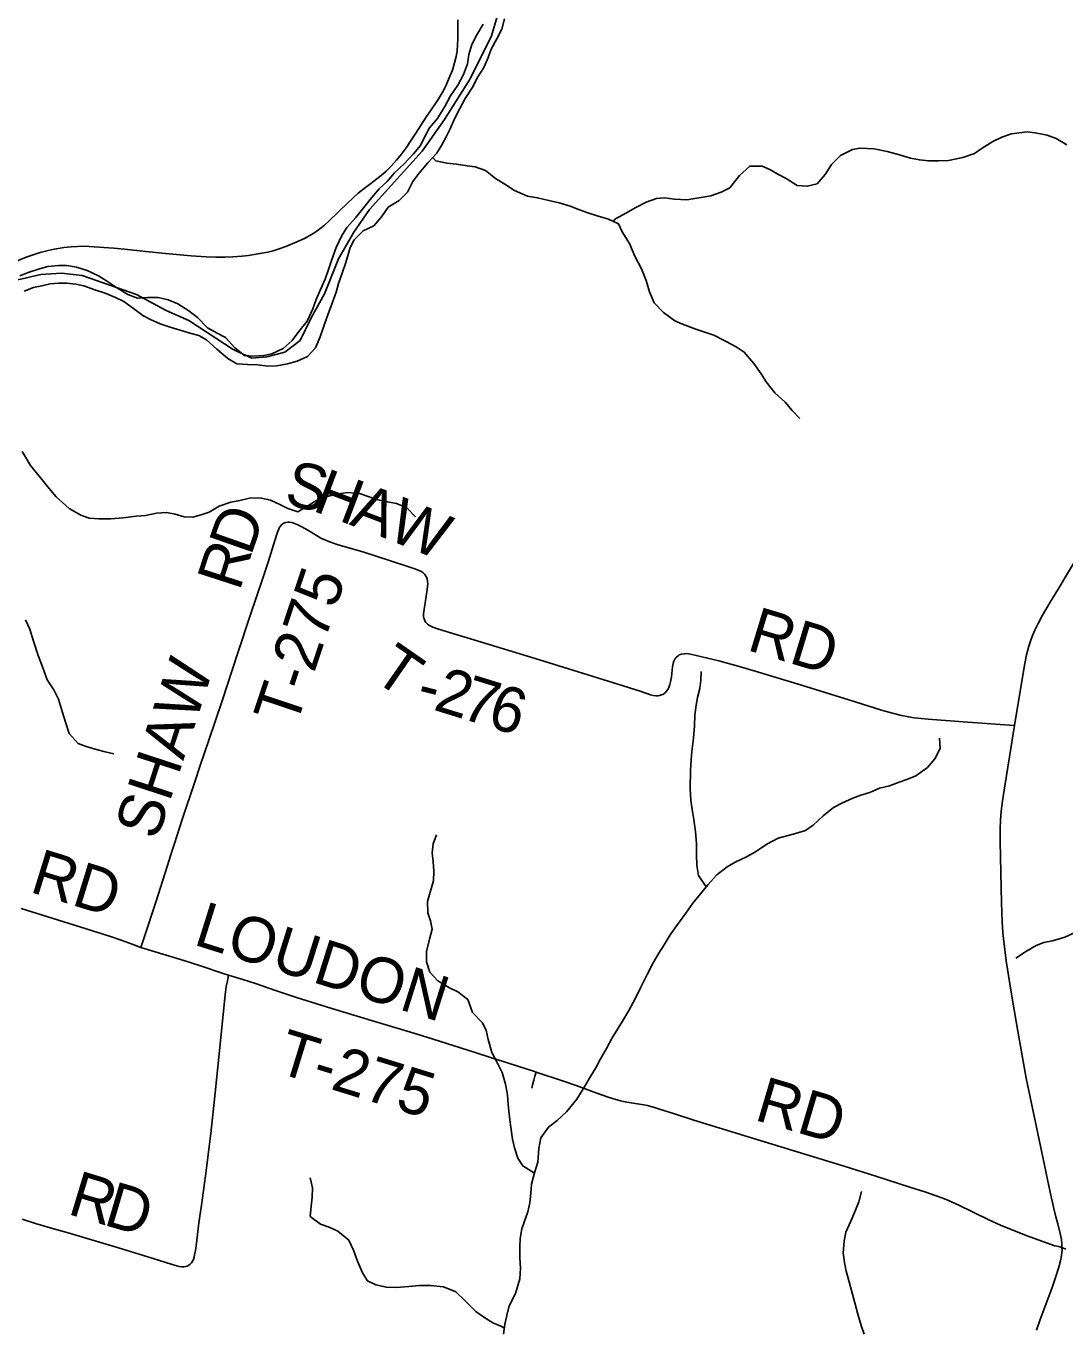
# Model space of a CAD drawing. Extents: x 1451455 to 1749751, y 218250 to 574981.
# Drawn here: x 1557069 to 1563948, y 300852 to 309481 of the extents above; entities that cross this region are included whole.
import ezdxf

# ---------------------------------------------------------------- set-up
doc = ezdxf.new("R2010")
doc.units = 0
for name, color, linetype in [('GM_X_County_Road', 7, 'Continuous'), ('GM_X_Major_River', 7, 'Continuous'), ('GM_X_Minor_River', 7, 'Continuous'), ('GM_X_State_Route', 7, 'Continuous'), ('GM_X_Township', 7, 'Continuous'), ('GM_X_Township_Road', 7, 'Continuous'), ('GM_X_Township_Road_Text', 7, 'Continuous')]:
    doc.layers.add(name, color=color, linetype=linetype)

msp = doc.modelspace()

# ---------------------------------------------------------------- linework, layer by layer
at = {"layer": 'GM_X_County_Road'}
for points in [[(1563614.6, 304851.9), (1563666.2, 305172.7), (1563681.9, 305263), (1563693.9, 305320.7), (1563708.5, 305377.6), (1563721.3, 305418), (1563732.8, 305448.4), (1563748.3, 305484.4), (1563769.9, 305528.3), (1563799.6, 305582.9), (1563849.3, 305667.7), (1563902.5, 305754.2), (1563965.8, 305857.8), (1564063.9, 306024.7), (1564128.7, 306138.7), (1564269.4, 306386.8), (1564380.6, 306583.9), (1564425.4, 306659.4), (1564467.9, 306722.5)], [(1563928.4, 301398.8), (1563928.3, 301414.9), (1563924.6, 301451.3), (1563916.9, 301490.1), (1563900.9, 301554), (1563888.7, 301601.7), (1563875.5, 301655.8), (1563850.7, 301764.4), (1563795.3, 302027.6), (1563691.5, 302518.6), (1563659.6, 302692.7), (1563637.1, 302828.6), (1563600.6, 303035.5), (1563582, 303142), (1563559.2, 303294.3), (1563544.7, 303404.8), (1563536.7, 303479.6), (1563532.2, 303554.8), (1563527.1, 303679.2), (1563518.7, 304082.6), (1563518.9, 304167.7), (1563521.2, 304226.5), (1563525.9, 304285.2), (1563533.9, 304353.4), (1563549.2, 304453.8), (1563581.3, 304644.7), (1563614.6, 304851.9)], [(1563758.7, 300850.9), (1563783.3, 300922), (1563862.5, 301133.9), (1563885.1, 301199.1), (1563907.3, 301268), (1563918.2, 301309.5), (1563924.9, 301345.4), (1563928.5, 301381.7), (1563928.4, 301398.8)]]:
    msp.add_lwpolyline(points, dxfattribs=at)
at = {"layer": 'GM_X_Major_River'}
for points in [[(1557780.9, 307612.7), (1557842, 307565.8), (1557893.5, 307538.9), (1557956.9, 307509.9), (1558022.5, 307488.9), (1558090, 307469.9), (1558161.5, 307446.8), (1558213.2, 307434), (1558264.7, 307405.1), (1558331.6, 307344.1), (1558404.5, 307280.9), (1558463.8, 307246), (1558535.6, 307240.8), (1558603.4, 307239.8), (1558667.2, 307230.8), (1558729.1, 307233.9), (1558801.1, 307246.8), (1558863.2, 307263.8), (1558931.6, 307294.8), (1558986.3, 307352), (1559017.4, 307425.6), (1559042.5, 307501.3), (1559067.5, 307571), (1559096.6, 307648.6), (1559121.7, 307720.3), (1559138.5, 307778.1), (1559163.6, 307851.8), (1559184.4, 307909.5), (1559199.2, 307961.3), (1559216, 308015.1), (1559242.7, 308066.7), (1559301.5, 308125.9), (1559371.8, 308158.8), (1559422.6, 308218.1), (1559467.5, 308283.5), (1559540, 308326.4), (1559594.8, 308381.6), (1559629.8, 308453.2), (1559670.5, 308506.6), (1559729.4, 308575.7), (1559786.3, 308638.9), (1559819, 308690.5), (1559847.7, 308744.1), (1559876.6, 308801.7), (1559905.5, 308867.3), (1559940.5, 308936.8), (1559977.4, 309002.3), (1560022.4, 309071.7), (1560059.4, 309145.2), (1560100.3, 309206.6), (1560125.1, 309262.3), (1560150.1, 309332), (1560187, 309397.5), (1560219.9, 309461), (1560236.9, 309528.8)], [(1560096.6, 309493), (1560053.7, 309423.6), (1560020.8, 309360), (1560001.8, 309292.2), (1559992.9, 309232.3), (1559965.8, 309160.7), (1559928.8, 309089.2), (1559879.9, 309019.8), (1559845, 308954.3), (1559793.8, 308869), (1559740.9, 308807.8), (1559706, 308742.3), (1559681.3, 308690.6), (1559634.5, 308635.2), (1559571.7, 308570.1), (1559508.9, 308509.1), (1559460.1, 308451.8), (1559407.5, 308404.5), (1559346.5, 308333.4), (1559305.8, 308280), (1559252.9, 308214.7), (1559192, 308147.6), (1559157.2, 308090.1), (1559122.2, 308016.5), (1559090.9, 307929), (1559074.2, 307877.2), (1559049.1, 307805.5), (1559018.1, 307737.9), (1558989.2, 307672.3), (1558968.3, 307610.5), (1558931.1, 307529), (1558874.2, 307459.8), (1558831.4, 307400.5), (1558770.7, 307347.3), (1558696.3, 307312.5), (1558644.3, 307301.2), (1558578.3, 307296.2), (1558514.6, 307301.2), (1558451.5, 307352.2), (1558390.7, 307421.2), (1558335.2, 307450.1), (1558269.9, 307485.1), (1558205.1, 307552.2), (1558145.9, 307597.1), (1558074.7, 307642.3), (1558009.3, 307669.3), (1557943.6, 307684.3), (1557875.8, 307685.3), (1557807.8, 307680.4), (1557742.4, 307705.4), (1557667.2, 307750.6), (1557602, 307795.6), (1557548.7, 307828.5), (1557473.4, 307863.7), (1557403.8, 307884.7)], [(1557403.8, 307884.7), (1557338.1, 307895.8), (1557284.3, 307896.6), (1557212.3, 307889.7), (1557158.2, 307874.5), (1557084, 307849.6), (1557027.8, 307828.4)], [(1557056.2, 307725.9), (1557118.4, 307751), (1557174.5, 307762.1), (1557228.5, 307775.3), (1557286.5, 307780.4), (1557338.4, 307779.6), (1557398.1, 307772.7), (1557451.9, 307761.9), (1557525.3, 307736.8), (1557592.8, 307713.7), (1557662.2, 307684.6), (1557715.7, 307657.8), (1557780.9, 307612.7)]]:
    msp.add_lwpolyline(points, dxfattribs=at)
at = {"layer": 'GM_X_Minor_River'}
for points in [[(1560957.6, 308188.4), (1560971.4, 308206.6), (1561040, 308243.6), (1561106.5, 308280.6), (1561175.1, 308315.5), (1561243.4, 308340.5), (1561295.5, 308345.7), (1561363.3, 308336.6), (1561445.1, 308331.3), (1561537.3, 308345.9), (1561603.5, 308358.8), (1561671.8, 308381.8), (1561728.2, 308410.9), (1561793.5, 308492), (1561860.5, 308555), (1561942.5, 308553.8), (1561994.1, 308532.9), (1562047.5, 308502), (1562101, 308473.2), (1562174.2, 308426), (1562242, 308420.9), (1562306.3, 308437.9), (1562359.3, 308499.1), (1562402.3, 308564.5), (1562461.2, 308623.7), (1562541.9, 308664.5), (1562592, 308673.7), (1562683.8, 308668.2), (1562771.5, 308650.8), (1562837.1, 308633.8), (1562924.6, 308606.4), (1562984.4, 308595.4), (1563044.3, 308590.5), (1563108.2, 308589.5), (1563176.2, 308592.4), (1563272.5, 308610.9), (1563348.8, 308637.8), (1563399.4, 308673), (1563470.1, 308718), (1563530.5, 308747.1), (1563594.8, 308768.1), (1563697, 308780.5), (1563750.8, 308775.6), (1563830.5, 308758.4), (1563890.1, 308737.4), (1563959.4, 308696.3)], [(1559761.3, 308611.2), (1559782.6, 308589.8), (1559856.3, 308574.6), (1559920.1, 308567.6), (1559989.9, 308556.5), (1560043.7, 308549.6), (1560111.3, 308524.5), (1560178.4, 308473.4), (1560239.7, 308434.4), (1560303, 308393.3), (1560390.3, 308355.9), (1560456.1, 308344.9), (1560531.7, 308327.7), (1560599.4, 308310.6), (1560671, 308289.4), (1560722.6, 308270.6), (1560782.2, 308247.6), (1560849.8, 308224.5), (1560925.4, 308203.3), (1560992.8, 308172.2), (1561015.9, 308119.8), (1561064.6, 308042.9), (1561099.2, 307958.3), (1561143.8, 307875.5), (1561174.5, 307796.9), (1561197.2, 307722.5), (1561228, 307649.9), (1561288.9, 307586.8), (1561363.9, 307531.6), (1561415.5, 307508.8), (1561502.9, 307475.3), (1561564.5, 307456.3), (1561622.1, 307435.4), (1561701.4, 307396.1), (1561770.8, 307359), (1561824.1, 307324.1), (1561888.8, 307249), (1561935.7, 307180.2), (1561968.8, 307127.6), (1562027.5, 307054.6), (1562094.4, 306991.5), (1562141.5, 306936.7), (1562192.6, 306883.8)], [(1557042.7, 306666.3), (1557099.1, 306573.4), (1557167.7, 306490.2), (1557210.7, 306433.5), (1557267.6, 306366.5), (1557354.2, 306289), (1557431.4, 306243.8), (1557487, 306224.9), (1557550.9, 306219.9), (1557630.9, 306220.6), (1557712.9, 306227.4), (1557799, 306238), (1557859.1, 306243.1), (1557933.3, 306258), (1557999.3, 306262.9), (1558057.1, 306252), (1558116.7, 306233.1), (1558172.7, 306232.2), (1558228.9, 306247.3), (1558281.1, 306264.5), (1558347.7, 306303.5), (1558424.1, 306330.4), (1558484.2, 306341.4), (1558558.5, 306358.3), (1558626.4, 306357.2), (1558688.1, 306344.2), (1558749.6, 306315.2), (1558803.1, 306288.4), (1558868.7, 306267.3), (1558935.3, 306306.3), (1558987.8, 306339.5), (1559038.2, 306360.8), (1559122.5, 306383.5), (1559200.6, 306394.3), (1559284.4, 306384.9), (1559397.6, 306345.1), (1559461.4, 306332.1), (1559521.1, 306321.1), (1559588.7, 306296.1), (1559647.6, 306233.1)], [(1557066.2, 305552.7), (1557095.1, 305490.2), (1557117.8, 305409.8), (1557150.2, 305315.1), (1557176.9, 305240.6), (1557209.5, 305154), (1557252.4, 305089.3), (1557283.3, 305026.8), (1557309.8, 304938.2), (1557330.7, 304873.9), (1557355.5, 304799.4), (1557414.3, 304734.4), (1557467.9, 304713.5), (1557541.5, 304692.4), (1557593.2, 304677.5), (1557651, 304664.6)], [(1561572.4, 303784.5), (1561522.7, 303859.2), (1561509.9, 303925.4), (1561509.1, 303999.5), (1561508.3, 304071.6), (1561501.6, 304149.8), (1561490.9, 304230), (1561480.1, 304296.2), (1561471.1, 304358.5), (1561466.3, 304432.6), (1561468.4, 304554.7), (1561473.6, 304626.7), (1561478.5, 304680.6), (1561487.9, 304768.6), (1561495.3, 304850.6), (1561496.4, 304920.6), (1561505.5, 304986.5), (1561514.4, 305038.5), (1561529.4, 305098.3), (1561536.2, 305150.2), (1561539.2, 305210.2)], [(1562960.7, 304519.2), (1563037.6, 304574), (1563086.5, 304631.3), (1563121.6, 304700.8), (1563116.8, 304769)], [(1560231, 300824.9), (1560240.1, 300890.8), (1560253.1, 300948.6), (1560268.1, 301012.5), (1560309.5, 301093.9), (1560339.1, 301191.5), (1560342.2, 301261.5), (1560339.4, 301329.6), (1560338.6, 301403.7), (1560341.5, 301457.6), (1560352.6, 301521.5), (1560369.4, 301573.3), (1560392.4, 301633), (1560405.4, 301692.8), (1560412.5, 301756.8), (1560415.5, 301816.8), (1560436.7, 301892.5), (1560457.9, 301962.2), (1560463.4, 302054.2), (1560476.6, 302124.1), (1560527.7, 302193.3), (1560586.4, 302238.4), (1560647.3, 302295.5), (1560716.7, 302380.5), (1560770, 302465.7), (1560807.1, 302529.2), (1560842, 302586.7), (1560870.9, 302642.3), (1560912.1, 302715.7), (1560949.3, 302785.2), (1561019, 302896.2), (1561060.2, 302965.6), (1561103.5, 303047), (1561140.7, 303120.5), (1561182.1, 303203.9), (1561221.3, 303281.4), (1561258.4, 303344.8), (1561293.3, 303400.3), (1561334.4, 303467.8), (1561389.6, 303545), (1561436.7, 303610.3), (1561483.7, 303677.6), (1561534.7, 303738.9), (1561583.7, 303798.1), (1561642.8, 303865.3), (1561711.6, 303916.2), (1561764, 303947.5), (1561838.6, 303984.3), (1561899.1, 304015.4), (1561973.9, 304066.3), (1562048.5, 304107.1), (1562114.7, 304124.1), (1562164.9, 304137.3), (1562229.2, 304158.3), (1562281.8, 304193.6), (1562346.7, 304254.6), (1562415.6, 304309.6), (1562470, 304338.7), (1562544.5, 304371.6), (1562596.8, 304390.8), (1562655.1, 304409.9), (1562719.5, 304436.9), (1562785.7, 304453.9), (1562850.1, 304476.9), (1562900.3, 304494.1), (1562960.7, 304519.2)], [(1560435.8, 301889.2), (1560359.5, 301937.8), (1560326.4, 301988.3), (1560303.6, 302056.7), (1560290.5, 302115), (1560276.1, 302209.3), (1560267.3, 302279.5), (1560260.4, 302343.6), (1560257.5, 302407.7), (1560244.7, 302480), (1560222, 302556.4), (1560192.9, 302612.9), (1560154.2, 302687.6), (1560129.7, 302774), (1560114.7, 302836.3), (1560089.6, 302886.8), (1560024.7, 302953.8), (1559994.2, 303038.4), (1559927.1, 303089.5), (1559873.6, 303116.4), (1559796.4, 303163.6), (1559743.4, 303220.5), (1559720.5, 303288.9), (1559719.7, 303357), (1559741, 303438.7), (1559758.1, 303504.5), (1559747, 303558.8), (1559729.9, 303613.1), (1559727.2, 303687.2), (1559744.2, 303749), (1559767.4, 303824.7), (1559768.5, 303888.7), (1559765.6, 303952.8), (1559758.5, 304009), (1559765.5, 304068.9), (1559786.5, 304128.7)], [(1564016.6, 303481.7), (1563946.2, 303452.7), (1563865.9, 303428), (1563807.7, 303416.9), (1563757.4, 303397.6), (1563692.8, 303358.6), (1563622.1, 303313.7)], [(1560236.4, 300864), (1560211.9, 300877.2), (1560160.3, 300900.1), (1560101, 300937), (1560047.7, 300973.9), (1559974.9, 301047.1), (1559915.9, 301104), (1559832.5, 301137.4), (1559746.8, 301146.7), (1559674.8, 301145.8), (1559602.7, 301139), (1559518.7, 301132.3), (1559454.8, 301135.3), (1559385.1, 301150.4), (1559329.6, 301177.3), (1559296.5, 301229.8), (1559263.8, 301308.4), (1559237.1, 301380.9), (1559206.2, 301447.4), (1559133.2, 301506.6), (1559075.7, 301531.5), (1559018.1, 301552.5), (1558951, 301603.5), (1558956.1, 301671.5), (1558963.1, 301731.5), (1558966.2, 301793.5), (1558951.3, 301859.8)], [(1562619.2, 300823.5), (1562598.2, 300881.9), (1562577.5, 300956.2), (1562556.8, 301032.6), (1562534.1, 301113), (1562519.1, 301171.3), (1562498.3, 301241.7), (1562487.3, 301297.9), (1562480.4, 301362), (1562485.6, 301440), (1562496.6, 301499.9), (1562529.8, 301571.4), (1562561, 301645), (1562583.9, 301700.7), (1562601.1, 301768.5)]]:
    msp.add_lwpolyline(points, dxfattribs=at)
at = {"layer": 'GM_X_State_Route'}
for points in [[(1557254.3, 308004.3), (1557270.2, 308007.7), (1557318.5, 308015.4), (1557367.2, 308020.8), (1557409.5, 308023.4), (1557445, 308024.6), (1557487.6, 308022.6), (1557650.3, 308011.9), (1557721.9, 308005.7), (1557861.9, 307989.7), (1557992.5, 307976.8), (1558162.4, 307961.7), (1558260.7, 307954.6), (1558326.4, 307952.1), (1558385.6, 307952.3), (1558438.1, 307954.3), (1558500.3, 307959.2), (1558542.7, 307964.1), (1558617.5, 307976.1), (1558669.3, 307985.8), (1558704.6, 307994.5), (1558739.2, 308005.3), (1558788.7, 308023.5), (1558861.7, 308053.6), (1558912.8, 308076.5), (1558947.8, 308095), (1558981.6, 308115.8), (1559014.1, 308138.5), (1559042.6, 308161), (1559077.1, 308191.7), (1559138.7, 308251), (1559199.7, 308310.6), (1559232.3, 308342.6), (1559268.3, 308375.6), (1559316.9, 308413.8), (1559343.3, 308432.8), (1559372.2, 308454), (1559420.7, 308493.3), (1559453.6, 308520.7), (1559488.4, 308556.1), (1559520.9, 308593.3), (1559552, 308631.7), (1559591.8, 308684.1), (1559606.7, 308705.8), (1559649, 308772.3), (1559721.4, 308883.9), (1559741.6, 308913.3), (1559796.8, 308994.8), (1559810.9, 309017.1), (1559830.8, 309051.4), (1559850.1, 309089.6), (1559871.6, 309137.8), (1559891.8, 309190.1), (1559906.9, 309237.3), (1559916.8, 309279.2), (1559922.6, 309318.5), (1559926.3, 309357.9), (1559928.1, 309397.4), (1559927.5, 309522.1)], [(1556293.6, 307489.8), (1556329, 307508.6), (1556354.3, 307521.9), (1556430.8, 307561.9), (1556494, 307597), (1556556.1, 307634), (1556629.8, 307683.7), (1556786.2, 307797.9), (1556842.3, 307837.5), (1556878.1, 307860.1), (1556923.5, 307886), (1556973, 307911.2), (1557020.6, 307932.8), (1557069, 307952.3), (1557115.2, 307968.5), (1557162.2, 307982.4), (1557215.9, 307996.2), (1557254.3, 308004.3)]]:
    msp.add_lwpolyline(points, dxfattribs=at)
at = {"layer": 'GM_X_Township'}
msp.add_lwpolyline([(1560299.4, 309922.6), (1560150.8, 309415.8), (1560009.2, 309131.3), (1559840.8, 308863.8), (1559692.2, 308654.3), (1559342.5, 308266.5), (1559239.2, 308117.9), (1559137.3, 307941), (1559045.3, 307708.8), (1558956.1, 307550.3), (1558883.9, 307400.3), (1558782, 307322.4), (1558663.1, 307291.3), (1558564, 307282.8), (1558440.8, 307340.9), (1558147.8, 307533.4), (1557996.4, 307600), (1557801, 307704.7), (1557440.1, 307830.7), (1557304.2, 307846.3), (1557166.9, 307836.4), (1557015.4, 307801)], dxfattribs=at)
msp.add_lwpolyline([(1560299.4, 309922.6), (1560150.8, 309415.8), (1560009.2, 309131.3), (1559840.8, 308863.8), (1559692.2, 308654.3), (1559342.5, 308266.5), (1559239.2, 308117.9), (1559137.3, 307941), (1559045.3, 307708.8), (1558956.1, 307550.3), (1558883.9, 307400.3), (1558782, 307322.4), (1558663.1, 307291.3), (1558564, 307282.8), (1558440.8, 307340.9), (1558147.8, 307533.4), (1557996.4, 307600), (1557801, 307704.7), (1557440.1, 307830.7), (1557304.2, 307846.3), (1557166.9, 307836.4), (1557015.4, 307801)], dxfattribs=at)
at = {"layer": 'GM_X_Township_Road'}
for points in [[(1558772.5, 306188.9), (1558759.9, 306180.2), (1558751.6, 306170.2), (1558745.5, 306160.2), (1558740, 306148), (1558734, 306132.5), (1558716.5, 306076.1), (1558672.2, 305932.5), (1558636.7, 305828.1), (1558554.4, 305586.4), (1558471.3, 305334.3), (1558367.5, 305016.5), (1558278.4, 304755.9), (1558223, 304587.8), (1558186.7, 304479), (1558103.8, 304230.1), (1558051.2, 304071.5), (1558038.6, 304031.2)], [(1558772.5, 306188.9), (1558781, 306193.7), (1558790.3, 306197.1), (1558803.1, 306199.2), (1558812.9, 306199.1), (1558828.9, 306196.4), (1558847.6, 306190.4), (1558868.5, 306181.2), (1558894.7, 306168.2), (1558934.3, 306144.8), (1558995.8, 306107.1), (1559021.8, 306093), (1559048.4, 306080.3), (1559085, 306066), (1559134.7, 306049.3), (1559298, 306000.8), (1559482.3, 305941.6), (1559597.5, 305903.8), (1559644.4, 305888.8), (1559666, 305880.9), (1559686.7, 305870.9), (1559697.5, 305863.6), (1559709, 305852.5), (1559720.6, 305834.8), (1559725.6, 305823.7), (1559728.3, 305808.8), (1559728.8, 305789.2), (1559725.1, 305753.1), (1559704.3, 305620), (1559701.3, 305590.5), (1559701.6, 305574), (1559703, 305564.4), (1559706.6, 305551.9), (1559712.7, 305540.3), (1559716.3, 305534.9), (1559727.6, 305523.2), (1559741, 305513.9), (1559761.7, 305504.1), (1559792.8, 305493.3), (1559924.6, 305452.7), (1560034.2, 305418.5), (1560439.2, 305295.7), (1560689.7, 305217.8), (1560987.7, 305126.7), (1561134.6, 305079.6), (1561203, 305056.6), (1561222, 305051.6), (1561238.3, 305049.3), (1561251.4, 305049.1), (1561264.4, 305050.7), (1561277, 305054.4), (1561285.9, 305058.4), (1561299.5, 305067.6), (1561310.8, 305079.3), (1561318.3, 305089.9), (1561326, 305104.5), (1561332.4, 305123.2), (1561337, 305142.2), (1561342.1, 305174.8), (1561349.6, 305240.3), (1561354.2, 305263), (1561359, 305278.5), (1561368.1, 305296), (1561374.1, 305303.6), (1561385.9, 305314.6), (1561394.3, 305319.2), (1561409.4, 305325.4), (1561428.6, 305327.9), (1561441.6, 305328.1), (1561467.8, 305325.2), (1561506.6, 305316.9), (1561656.1, 305279.5), (1561798.7, 305241.4), (1561896.1, 305212.5), (1562203.8, 305119.4), (1562517.4, 305022.9), (1562733.2, 304954.6), (1562805.8, 304933.8), (1562866.3, 304918.8), (1562911.3, 304909.7), (1562950.2, 304903.9), (1563041.6, 304894.8), (1563273.6, 304876.2), (1563581.2, 304854.2), (1563614.6, 304851.9)], [(1558038.6, 304031.2), (1558003.3, 303918.8), (1557931.4, 303690.7), (1557851.9, 303449.4), (1557829.1, 303384)], [(1557036.8, 303641.1), (1557177.5, 303597.2), (1557390, 303530.5), (1557621.6, 303458.4), (1557699.2, 303432.2), (1557772.8, 303404.5), (1557829.1, 303384)], [(1557829.1, 303384), (1557997.9, 303333.3), (1558113.9, 303297.8), (1558223.2, 303262.8), (1558381.9, 303209.8), (1558409.3, 303201.1)], [(1557043, 301585.2), (1557130.6, 301557.7), (1557243.9, 301524.7), (1557347.7, 301494.1), (1557681.1, 301395.1), (1557910.5, 301326.2), (1558037.2, 301284.5), (1558066.7, 301276.2), (1558083.9, 301272.2), (1558101.1, 301270), (1558114.2, 301270), (1558126.1, 301271.8), (1558136.7, 301275.3), (1558146.8, 301281), (1558156.5, 301288.1), (1558164, 301296), (1558171.9, 301306.6), (1558177.2, 301318.5), (1558181.2, 301333), (1558184.5, 301349.5), (1558190.6, 301378.6), (1558198.2, 301427.2), (1558214.2, 301560.8), (1558231.8, 301678.6), (1558258.2, 301872.4), (1558291.7, 302152), (1558321.2, 302420.5), (1558346.4, 302658), (1558387.4, 303069.3), (1558394.5, 303124.6), (1558402, 303163.3), (1558409.3, 303201.1)], [(1558409.3, 303201.1), (1558503.9, 303171.1), (1558588.3, 303144.3), (1558721.8, 303099.3), (1558858.8, 303053.3), (1559065.1, 302987.7), (1559240.5, 302934.7), (1559401.1, 302887.9), (1559658.2, 302809.6), (1559764.5, 302776.1), (1560036.1, 302691), (1560157.3, 302651.3), (1560263.4, 302617.2), (1560435, 302562.4), (1560446.1, 302558.8)], [(1560418.9, 302453), (1560423.1, 302473.8), (1560430.9, 302504.4), (1560438.5, 302531.8), (1560446.1, 302558.8)], [(1560446.1, 302558.8), (1560627.8, 302499.6), (1560710.9, 302470.5), (1560849.2, 302419.3), (1560929.4, 302390.8), (1560989, 302372.6), (1561004.8, 302368.6), (1561024, 302364.3), (1561046.4, 302360), (1561129.9, 302347.4), (1561158.6, 302342.1), (1561184, 302336.8), (1561206, 302331.4), (1561229.9, 302324.5), (1561256.1, 302316.7), (1561362, 302282.1), (1561490.1, 302241.7), (1561850.4, 302131.3), (1562282.9, 301997.9), (1562486.6, 301935.7), (1562696.1, 301869.4), (1562921, 301797.7), (1563019.4, 301765.6), (1563102.1, 301738.1), (1563150.3, 301720.9), (1563177.1, 301709.9), (1563206.7, 301696.8), (1563240.1, 301680), (1563443.7, 301581.2), (1563521.9, 301546.1), (1563691.9, 301476.6), (1563881.9, 301409.8), (1563906.7, 301403.6), (1563928.4, 301398.8)], [(1563928.4, 301398.8), (1563954.8, 301387)]]:
    msp.add_lwpolyline(points, dxfattribs=at)

# ---------------------------------------------------------------- texts
at = {"layer": 'GM_X_Township_Road_Text'}
for s, rotation, p in [('S', 347.71393, (1558771, 306316.8)), ('H', 339.21095, (1558957.5, 306277.1)), ('A', 339.09797, (1559204.2, 306183.5)), ('W', 337.69639, (1559449, 306090)), ('D', 70.68665, (1558557.3, 305968.7)), ('R', 72.0612, (1558482.1, 305736)), ('T-275', 71.47805, (1558855.4, 304836.3)), ('RD', 343.11509, (1561834.3, 305354.2)), ('T', 325.28113, (1559354.3, 305164.4)), ('SHAW', 71.85812, (1557936.4, 304086.1)), ('2', 342.77962, (1559758.5, 304958.8)), ('7', 342.88506, (1559935.6, 304904)), ('6', 342.91164, (1560112.4, 304849.5)), ('-', 345.43991, (1559642.8, 304988.8)), ('RD', 342.82372, (1557084.8, 303753.4)), ('LOUDON', 342.53048, (1558169.9, 303405)), ('T-275', 342.89568, (1558716, 302559.8)), ('RD', 343.58315, (1561883.7, 302244.6)), ('R', 343.1815, (1557335.8, 301622.3)), ('D', 343.60656, (1557573.9, 301550.3))]:
    msp.add_text(s, height=300, rotation=rotation, dxfattribs=at).set_placement(p)

doc.saveas('drawing.dxf')
